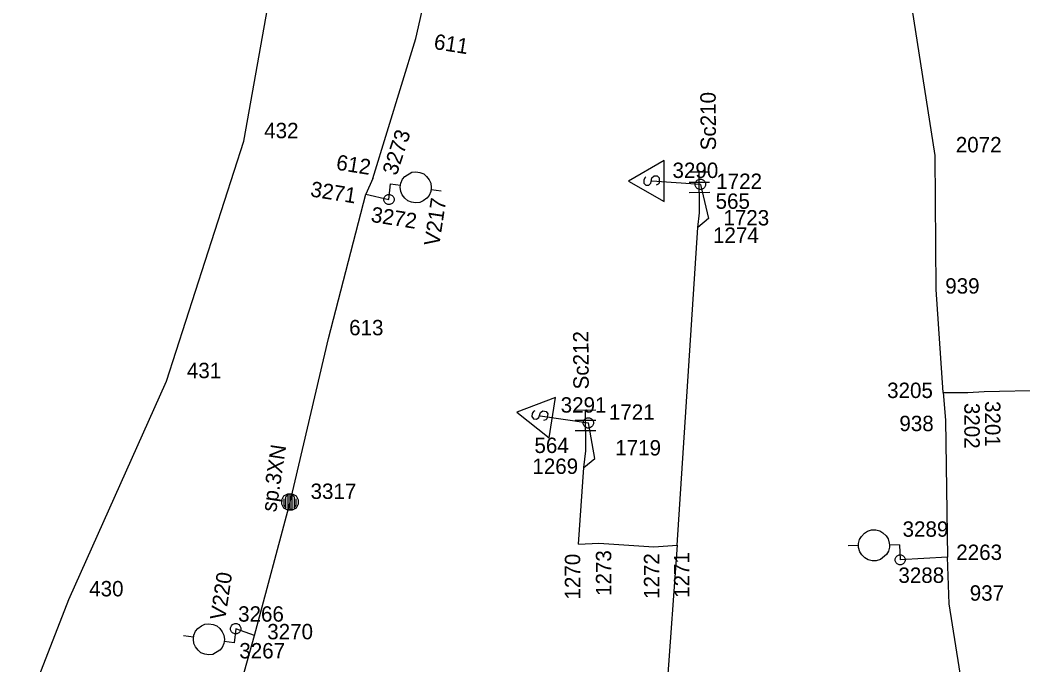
# Model space of a CAD drawing. Extents: x -535557 to -534097, y -1142175 to -1136716.
# Drawn here: x -534460.67 to -534411.79, y -1139913.75 to -1139882.31 of the extents above; entities that cross this region are included whole.
import ezdxf

# ---------------------------------------------------------------- set-up
doc = ezdxf.new("R2010")
doc.units = 0
doc.layers.add('Default', color=7, linetype='Continuous')
doc.layers.add('SS_SZDC', color=7, linetype='Continuous')

# ---------------------------------------------------------------- blocks, each defined once
blk = doc.blocks.new('POINT_DISPLAY')
at = {"layer": 'Default'}
blk.add_line((0, 0), (0, 0), dxfattribs=at)

msp = doc.modelspace()

# ---------------------------------------------------------------- linework, layer by layer
at = {"layer": 'SS_SZDC'}
for p, q in [((-534441.38, -1139883.2), (-534438.859, -1139872.319)), ((-534449.77, -1139888.219), (-534447.229, -1139874.04)), ((-534416.06, -1139888.909), (-534417.449, -1139880.1)), ((-534443.479, -1139890.03), (-534441.38, -1139883.2)), ((-534453.539, -1139899.92), (-534449.77, -1139888.219)), ((-534429.269, -1139889.159), (-534431.019, -1139890.159)), ((-534429.269, -1139891.159), (-534429.269, -1139889.159)), ((-534416.01, -1139895.45), (-534416.06, -1139888.909)), ((-534441.913, -1139889.934), (-534441.581, -1139889.729)), ((-534441.581, -1139889.729), (-534441.376, -1139889.707)), ((-534441.376, -1139889.707), (-534441.178, -1139889.735)), ((-534441.178, -1139889.735), (-534440.987, -1139889.812)), ((-534428.063, -1139889.713), (-534427.063, -1139889.706)), ((-534427.55, -1139891.709), (-534427.563, -1139889.71)), ((-534443.479, -1139890.03), (-534443.819, -1139890.79)), ((-534442.11, -1139890.26), (-534442.033, -1139890.069)), ((-534442.033, -1139890.069), (-534441.913, -1139889.934)), ((-534440.987, -1139889.812), (-534440.853, -1139889.932)), ((-534440.853, -1139889.932), (-534440.725, -1139890.101)), ((-534440.725, -1139890.101), (-534440.647, -1139890.264)), ((-534431.019, -1139890.159), (-534429.269, -1139891.159)), ((-534430.219, -1139890.009), (-534430.269, -1139890.109)), ((-534430.269, -1139890.109), (-534430.269, -1139890.259)), ((-534430.169, -1139889.959), (-534430.219, -1139890.009)), ((-534429.919, -1139890.259), (-534429.869, -1139890.009)), ((-534429.869, -1139890.009), (-534429.769, -1139889.909)), ((-534427.51, -1139890.319), (-534429.869, -1139890.159)), ((-534429.769, -1139889.909), (-534429.619, -1139889.909)), ((-534429.619, -1139889.909), (-534429.519, -1139890.009)), ((-534429.519, -1139890.009), (-534429.519, -1139890.259)), ((-534428.059, -1139890.213), (-534427.059, -1139890.206)), ((-534427.76, -1139890.269), (-534427.71, -1139890.169)), ((-534427.71, -1139890.169), (-534427.66, -1139890.119)), ((-534427.66, -1139890.119), (-534427.56, -1139890.069)), ((-534427.56, -1139890.069), (-534427.46, -1139890.069)), ((-534427.46, -1139890.069), (-534427.36, -1139890.119)), ((-534427.36, -1139890.119), (-534427.31, -1139890.169)), ((-534427.31, -1139890.169), (-534427.26, -1139890.269)), ((-534442.689, -1139891.059), (-534442.619, -1139890.29)), ((-534442.619, -1139890.29), (-534442.124, -1139890.359)), ((-534442.138, -1139890.458), (-534442.124, -1139890.359)), ((-534442.117, -1139890.663), (-534442.138, -1139890.458)), ((-534442.124, -1139890.359), (-534442.11, -1139890.26)), ((-534442.038, -1139890.826), (-534442.117, -1139890.663)), ((-534440.653, -1139890.667), (-534440.73, -1139890.858)), ((-534440.625, -1139890.469), (-534440.653, -1139890.667)), ((-534440.647, -1139890.264), (-534440.625, -1139890.469)), ((-534440.639, -1139890.568), (-534440.144, -1139890.637)), ((-534430.269, -1139890.259), (-534430.169, -1139890.359)), ((-534430.169, -1139890.359), (-534430.019, -1139890.359)), ((-534430.019, -1139890.359), (-534429.919, -1139890.259)), ((-534429.569, -1139890.309), (-534429.669, -1139890.359)), ((-534429.519, -1139890.259), (-534429.569, -1139890.309)), ((-534428.056, -1139890.713), (-534427.056, -1139890.706)), ((-534427.76, -1139890.369), (-534427.76, -1139890.269)), ((-534427.71, -1139890.469), (-534427.76, -1139890.369)), ((-534427.66, -1139890.519), (-534427.71, -1139890.469)), ((-534427.56, -1139890.569), (-534427.66, -1139890.519)), ((-534427.46, -1139890.569), (-534427.56, -1139890.569)), ((-534427.51, -1139890.319), (-534427.109, -1139891.979)), ((-534427.36, -1139890.519), (-534427.46, -1139890.569)), ((-534427.31, -1139890.469), (-534427.36, -1139890.519)), ((-534427.26, -1139890.369), (-534427.31, -1139890.469)), ((-534427.26, -1139890.269), (-534427.26, -1139890.369)), ((-534445.63, -1139897.829), (-534443.819, -1139890.79)), ((-534443.819, -1139890.79), (-534442.689, -1139891.059)), ((-534442.939, -1139891.009), (-534442.889, -1139890.909)), ((-534442.939, -1139891.109), (-534442.939, -1139891.009)), ((-534442.889, -1139891.209), (-534442.939, -1139891.109)), ((-534442.889, -1139890.909), (-534442.839, -1139890.859)), ((-534442.839, -1139891.259), (-534442.889, -1139891.209)), ((-534442.839, -1139890.859), (-534442.739, -1139890.809)), ((-534442.739, -1139890.809), (-534442.639, -1139890.809)), ((-534442.639, -1139890.809), (-534442.539, -1139890.859)), ((-534442.539, -1139890.859), (-534442.489, -1139890.909)), ((-534442.489, -1139891.209), (-534442.539, -1139891.259)), ((-534442.489, -1139890.909), (-534442.439, -1139891.009)), ((-534442.439, -1139891.109), (-534442.489, -1139891.209)), ((-534442.439, -1139891.009), (-534442.439, -1139891.109)), ((-534441.911, -1139890.995), (-534442.038, -1139890.826)), ((-534441.776, -1139891.115), (-534441.911, -1139890.995)), ((-534441.585, -1139891.192), (-534441.776, -1139891.115)), ((-534441.387, -1139891.22), (-534441.585, -1139891.192)), ((-534441.182, -1139891.198), (-534441.387, -1139891.22)), ((-534441.02, -1139891.12), (-534441.182, -1139891.198)), ((-534440.85, -1139890.993), (-534441.02, -1139891.12)), ((-534440.73, -1139890.858), (-534440.85, -1139890.993)), ((-534442.739, -1139891.309), (-534442.839, -1139891.259)), ((-534442.639, -1139891.309), (-534442.739, -1139891.309)), ((-534442.539, -1139891.259), (-534442.639, -1139891.309)), ((-534427.63, -1139892.43), (-534427.55, -1139891.709)), ((-534427.109, -1139891.979), (-534427.63, -1139892.43)), ((-534428.64, -1139907.92), (-534427.63, -1139892.43)), ((-534415.67, -1139900.47), (-534416.01, -1139895.45)), ((-534447.51, -1139905.809), (-534445.63, -1139897.829)), ((-534458.3, -1139910.559), (-534453.539, -1139899.92)), ((-534415.67, -1139900.47), (-534414.47, -1139900.469)), ((-534415.67, -1139900.47), (-534415.569, -1139901.819)), ((-534414.47, -1139900.469), (-534413.67, -1139900.42)), ((-534413.67, -1139900.42), (-534410.189, -1139900.34)), ((-534434.57, -1139900.706), (-534436.455, -1139901.42)), ((-534434.883, -1139902.681), (-534434.57, -1139900.706)), ((-534436.455, -1139901.42), (-534434.883, -1139902.681)), ((-534435.707, -1139901.488), (-534435.73, -1139901.636)), ((-534435.642, -1139901.397), (-534435.707, -1139901.488)), ((-534435.585, -1139901.355), (-534435.642, -1139901.397)), ((-534435.385, -1139901.69), (-534435.296, -1139901.451)), ((-534435.296, -1139901.451), (-534435.182, -1139901.368)), ((-534435.182, -1139901.368), (-534435.033, -1139901.392)), ((-534435.033, -1139901.392), (-534434.95, -1139901.506)), ((-534433.613, -1139901.323), (-534432.613, -1139901.316)), ((-534433.1, -1139903.319), (-534433.113, -1139901.32)), ((-534435.73, -1139901.636), (-534435.647, -1139901.75)), ((-534435.647, -1139901.75), (-534435.499, -1139901.774)), ((-534435.499, -1139901.774), (-534435.385, -1139901.69)), ((-534435.319, -1139901.6), (-534432.97, -1139901.95)), ((-534435.047, -1139901.795), (-534435.153, -1139901.828)), ((-534434.989, -1139901.753), (-534435.047, -1139901.795)), ((-534434.95, -1139901.506), (-534434.989, -1139901.753)), ((-534433.609, -1139901.823), (-534432.609, -1139901.816)), ((-534433.22, -1139901.9), (-534433.17, -1139901.8)), ((-534433.22, -1139902), (-534433.22, -1139901.9)), ((-534433.17, -1139901.8), (-534433.12, -1139901.75)), ((-534433.12, -1139901.75), (-534433.02, -1139901.7)), ((-534433.02, -1139901.7), (-534432.92, -1139901.7)), ((-534432.659, -1139903.69), (-534432.97, -1139901.95)), ((-534432.92, -1139901.7), (-534432.82, -1139901.75)), ((-534432.82, -1139901.75), (-534432.77, -1139901.8)), ((-534432.77, -1139901.8), (-534432.72, -1139901.9)), ((-534432.72, -1139901.9), (-534432.72, -1139902)), ((-534415.569, -1139901.819), (-534415.459, -1139908.49)), ((-534433.606, -1139902.323), (-534432.606, -1139902.316)), ((-534433.17, -1139902.1), (-534433.22, -1139902)), ((-534433.12, -1139902.15), (-534433.17, -1139902.1)), ((-534433.02, -1139902.2), (-534433.12, -1139902.15)), ((-534432.92, -1139902.2), (-534433.02, -1139902.2)), ((-534432.82, -1139902.15), (-534432.92, -1139902.2)), ((-534432.77, -1139902.1), (-534432.82, -1139902.15)), ((-534432.72, -1139902), (-534432.77, -1139902.1)), ((-534433.189, -1139904.129), (-534433.1, -1139903.319)), ((-534433.189, -1139904.129), (-534432.659, -1139903.69)), ((-534433.449, -1139907.87), (-534433.189, -1139904.129)), ((-534449.25, -1139912.319), (-534447.51, -1139905.809)), ((-534447.91, -1139905.709), (-534447.81, -1139905.509)), ((-534447.91, -1139905.909), (-534447.91, -1139905.709)), ((-534447.81, -1139905.509), (-534447.61, -1139905.409)), ((-534447.81, -1139905.659), (-534447.81, -1139905.959)), ((-534447.71, -1139905.559), (-534447.61, -1139905.459)), ((-534447.71, -1139906.109), (-534447.71, -1139905.559)), ((-534447.61, -1139905.409), (-534447.41, -1139905.409)), ((-534447.61, -1139905.459), (-534447.61, -1139906.159)), ((-534447.51, -1139906.159), (-534447.51, -1139905.459)), ((-534447.41, -1139905.409), (-534447.21, -1139905.509)), ((-534447.41, -1139906.159), (-534447.41, -1139905.459)), ((-534447.41, -1139905.459), (-534447.31, -1139905.559)), ((-534447.31, -1139905.559), (-534447.31, -1139906.109)), ((-534447.21, -1139905.509), (-534447.11, -1139905.709)), ((-534447.21, -1139905.959), (-534447.21, -1139905.659)), ((-534447.11, -1139905.709), (-534447.11, -1139905.909)), ((-534447.81, -1139906.109), (-534447.91, -1139905.909)), ((-534447.81, -1139905.959), (-534447.71, -1139906.109)), ((-534447.61, -1139906.209), (-534447.81, -1139906.109)), ((-534447.61, -1139906.159), (-534447.41, -1139906.159)), ((-534447.41, -1139906.209), (-534447.61, -1139906.209)), ((-534447.21, -1139906.109), (-534447.41, -1139906.209)), ((-534447.31, -1139906.109), (-534447.21, -1139905.959)), ((-534447.11, -1139905.909), (-534447.21, -1139906.109)), ((-534419.657, -1139907.482), (-534419.51, -1139907.329)), ((-534419.51, -1139907.329), (-534419.361, -1139907.227)), ((-534419.361, -1139907.227), (-534419.162, -1139907.173)), ((-534419.162, -1139907.173), (-534418.962, -1139907.17)), ((-534418.962, -1139907.17), (-534418.762, -1139907.216)), ((-534418.762, -1139907.216), (-534418.61, -1139907.314)), ((-534418.61, -1139907.314), (-534418.457, -1139907.461)), ((-534433.449, -1139907.87), (-534432.46, -1139907.819)), ((-534432.46, -1139907.819), (-534429.77, -1139908)), ((-534419.801, -1139907.834), (-534419.754, -1139907.634)), ((-534419.797, -1139908.034), (-534419.801, -1139907.834)), ((-534419.754, -1139907.634), (-534419.657, -1139907.482)), ((-534418.457, -1139907.461), (-534418.355, -1139907.609)), ((-534418.355, -1139907.609), (-534418.301, -1139907.808)), ((-534418.301, -1139907.808), (-534418.299, -1139907.908)), ((-534428.64, -1139907.92), (-534430.489, -1139933.6)), ((-534429.77, -1139908), (-534428.64, -1139907.92)), ((-534419.799, -1139907.934), (-534420.299, -1139907.943)), ((-534419.744, -1139908.233), (-534419.797, -1139908.034)), ((-534419.641, -1139908.382), (-534419.744, -1139908.233)), ((-534418.344, -1139908.209), (-534418.442, -1139908.361)), ((-534418.298, -1139908.008), (-534418.344, -1139908.209)), ((-534417.8, -1139907.899), (-534418.299, -1139907.908)), ((-534418.299, -1139907.908), (-534418.298, -1139908.008)), ((-534417.8, -1139907.899), (-534417.77, -1139908.629)), ((-534419.489, -1139908.529), (-534419.641, -1139908.382)), ((-534419.337, -1139908.626), (-534419.489, -1139908.529)), ((-534419.136, -1139908.673), (-534419.337, -1139908.626)), ((-534418.936, -1139908.669), (-534419.136, -1139908.673)), ((-534418.737, -1139908.616), (-534418.936, -1139908.669)), ((-534418.442, -1139908.361), (-534418.737, -1139908.616)), ((-534418.02, -1139908.579), (-534417.97, -1139908.479)), ((-534418.02, -1139908.679), (-534418.02, -1139908.579)), ((-534417.97, -1139908.779), (-534418.02, -1139908.679)), ((-534417.97, -1139908.479), (-534417.92, -1139908.429)), ((-534417.92, -1139908.829), (-534417.97, -1139908.779)), ((-534417.92, -1139908.429), (-534417.82, -1139908.379)), ((-534417.82, -1139908.379), (-534417.72, -1139908.379)), ((-534415.459, -1139908.49), (-534417.77, -1139908.629)), ((-534417.72, -1139908.379), (-534417.62, -1139908.429)), ((-534417.62, -1139908.429), (-534417.57, -1139908.479)), ((-534417.57, -1139908.779), (-534417.62, -1139908.829)), ((-534417.57, -1139908.479), (-534417.52, -1139908.579)), ((-534417.52, -1139908.679), (-534417.57, -1139908.779)), ((-534417.52, -1139908.579), (-534417.52, -1139908.679)), ((-534415.38, -1139910.77), (-534415.459, -1139908.49)), ((-534417.82, -1139908.879), (-534417.92, -1139908.829)), ((-534417.72, -1139908.879), (-534417.82, -1139908.879)), ((-534417.62, -1139908.829), (-534417.72, -1139908.879)), ((-534460.67, -1139916.649), (-534458.3, -1139910.559)), ((-534413.25, -1139924.29), (-534415.38, -1139910.77)), ((-534451.667, -1139911.771), (-534451.462, -1139911.749)), ((-534451.462, -1139911.749), (-534451.264, -1139911.777)), ((-534450.309, -1139911.789), (-534450.209, -1139911.739)), ((-534450.209, -1139911.739), (-534450.109, -1139911.739)), ((-534450.109, -1139911.739), (-534450.009, -1139911.789)), ((-534452.196, -1139912.302), (-534452.119, -1139912.111)), ((-534452.119, -1139912.111), (-534451.999, -1139911.976)), ((-534451.999, -1139911.976), (-534451.829, -1139911.849)), ((-534451.829, -1139911.849), (-534451.667, -1139911.771)), ((-534451.264, -1139911.777), (-534451.073, -1139911.854)), ((-534451.073, -1139911.854), (-534450.938, -1139911.974)), ((-534450.938, -1139911.974), (-534450.811, -1139912.143)), ((-534450.811, -1139912.143), (-534450.732, -1139912.306)), ((-534450.409, -1139911.939), (-534450.359, -1139911.839)), ((-534450.409, -1139912.039), (-534450.409, -1139911.939)), ((-534450.359, -1139912.139), (-534450.409, -1139912.039)), ((-534450.359, -1139911.839), (-534450.309, -1139911.789)), ((-534450.309, -1139912.189), (-534450.359, -1139912.139)), ((-534450.209, -1139912.239), (-534450.309, -1139912.189)), ((-534450.159, -1139911.989), (-534450.229, -1139912.68)), ((-534450.109, -1139912.239), (-534450.209, -1139912.239)), ((-534449.25, -1139912.319), (-534450.159, -1139911.989)), ((-534450.009, -1139912.189), (-534450.109, -1139912.239)), ((-534450.009, -1139911.789), (-534449.959, -1139911.839)), ((-534449.959, -1139912.139), (-534450.009, -1139912.189)), ((-534449.959, -1139911.839), (-534449.909, -1139911.939)), ((-534449.909, -1139912.039), (-534449.959, -1139912.139)), ((-534449.909, -1139911.939), (-534449.909, -1139912.039)), ((-534452.21, -1139912.401), (-534452.705, -1139912.332)), ((-534452.224, -1139912.5), (-534452.196, -1139912.302)), ((-534452.202, -1139912.705), (-534452.224, -1139912.5)), ((-534452.124, -1139912.868), (-534452.202, -1139912.705)), ((-534450.739, -1139912.709), (-534450.816, -1139912.9)), ((-534450.725, -1139912.61), (-534450.739, -1139912.709)), ((-534450.732, -1139912.306), (-534450.711, -1139912.511)), ((-534450.711, -1139912.511), (-534450.725, -1139912.61)), ((-534450.229, -1139912.68), (-534450.725, -1139912.61)), ((-534450.25, -1139915.909), (-534449.25, -1139912.319)), ((-534451.996, -1139913.037), (-534452.124, -1139912.868)), ((-534451.862, -1139913.157), (-534451.996, -1139913.037)), ((-534451.671, -1139913.234), (-534451.862, -1139913.157)), ((-534450.936, -1139913.035), (-534451.268, -1139913.24)), ((-534450.816, -1139912.9), (-534450.936, -1139913.035)), ((-534451.473, -1139913.262), (-534451.671, -1139913.234)), ((-534451.268, -1139913.24), (-534451.473, -1139913.262))]:
    msp.add_line(p, q, dxfattribs=at)

# ---------------------------------------------------------------- block references
for p in [(-534441.38, -1139883.2), (-534449.77, -1139888.219), (-534416.06, -1139888.909), (-534443.479, -1139890.03), (-534429.869, -1139890.159), (-534442.619, -1139890.29), (-534427.51, -1139890.319), (-534427.51, -1139890.319), (-534443.819, -1139890.79), (-534442.689, -1139891.059), (-534442.689, -1139891.059), (-534427.55, -1139891.709), (-534427.109, -1139891.979), (-534427.63, -1139892.43), (-534416.01, -1139895.45), (-534445.63, -1139897.829), (-534453.539, -1139899.92), (-534415.67, -1139900.47), (-534414.47, -1139900.469), (-534413.67, -1139900.42), (-534435.319, -1139901.6), (-534432.97, -1139901.95), (-534432.97, -1139901.95), (-534415.569, -1139901.819), (-534433.1, -1139903.319), (-534432.659, -1139903.69), (-534433.189, -1139904.129), (-534447.51, -1139905.809), (-534432.46, -1139907.819), (-534433.449, -1139907.87), (-534429.77, -1139908), (-534428.64, -1139907.92), (-534417.8, -1139907.899), (-534417.77, -1139908.629), (-534417.77, -1139908.629), (-534415.459, -1139908.49), (-534458.3, -1139910.559), (-534415.38, -1139910.77), (-534450.159, -1139911.989), (-534450.159, -1139911.989), (-534450.229, -1139912.68), (-534449.25, -1139912.319)]:
    msp.add_blockref('POINT_DISPLAY', p, dxfattribs=at)

# ---------------------------------------------------------------- texts
for s, rotation, p in [('611', 351, (-534440.536, -1139883.714)), ('Sc210', 90.3757, (-534426.746, -1139888.657)), ('3273', 72, (-534442.315, -1139889.926)), ('612', 351, (-534445.296, -1139889.6)), ('3271', 351, (-534446.551, -1139890.904)), ('V217', 81.3757, (-534440.244, -1139893.365)), ('3272', 351, (-534443.602, -1139892.142)), ('Sc212', 90.3757, (-534432.949, -1139900.316)), ('3201', 270, (-534413.635, -1139900.884)), ('3202', 270, (-534414.643, -1139900.977)), ('sp.3XN', 81.3757, (-534448.187, -1139906.323)), ('1273', 90, (-534431.853, -1139910.39)), ('1271', 90, (-534428.045, -1139910.481)), ('1270', 90, (-534433.367, -1139910.563)), ('1272', 90, (-534429.512, -1139910.535)), ('V220', 81.3757, (-534450.676, -1139911.604))]:
    msp.add_text(s, height=0.75, rotation=rotation, dxfattribs=at).set_placement(p)
for s, p in [('432', (-534448.77, -1139888.069)), ('2072', (-534415.06, -1139888.759)), ('3290', (-534428.869, -1139890.009)), ('1722', (-534426.736, -1139890.543)), ('565', (-534426.768, -1139891.512)), ('1723', (-534426.387, -1139892.323)), ('1274', (-534426.894, -1139893.173)), ('939', (-534415.574, -1139895.647)), ('613', (-534444.63, -1139897.679)), ('431', (-534452.539, -1139899.77)), ('3205', (-534418.407, -1139900.738)), ('3291', (-534434.319, -1139901.45)), ('1721', (-534431.97, -1139901.8)), ('938', (-534417.809, -1139902.352)), ('564', (-534435.597, -1139903.419)), ('1719', (-534431.659, -1139903.54)), ('1269', (-534435.699, -1139904.439)), ('3317', (-534446.51, -1139905.659)), ('3289', (-534417.653, -1139907.502)), ('2263', (-534415.036, -1139908.634)), ('3288', (-534417.857, -1139909.752)), ('430', (-534457.3, -1139910.409)), ('937', (-534414.38, -1139910.62)), ('3266', (-534450.041, -1139911.643)), ('3270', (-534448.622, -1139912.503)), ('3267', (-534449.983, -1139913.434))]:
    msp.add_text(s, height=0.75, dxfattribs=at).set_placement(p)

doc.saveas('drawing.dxf')
